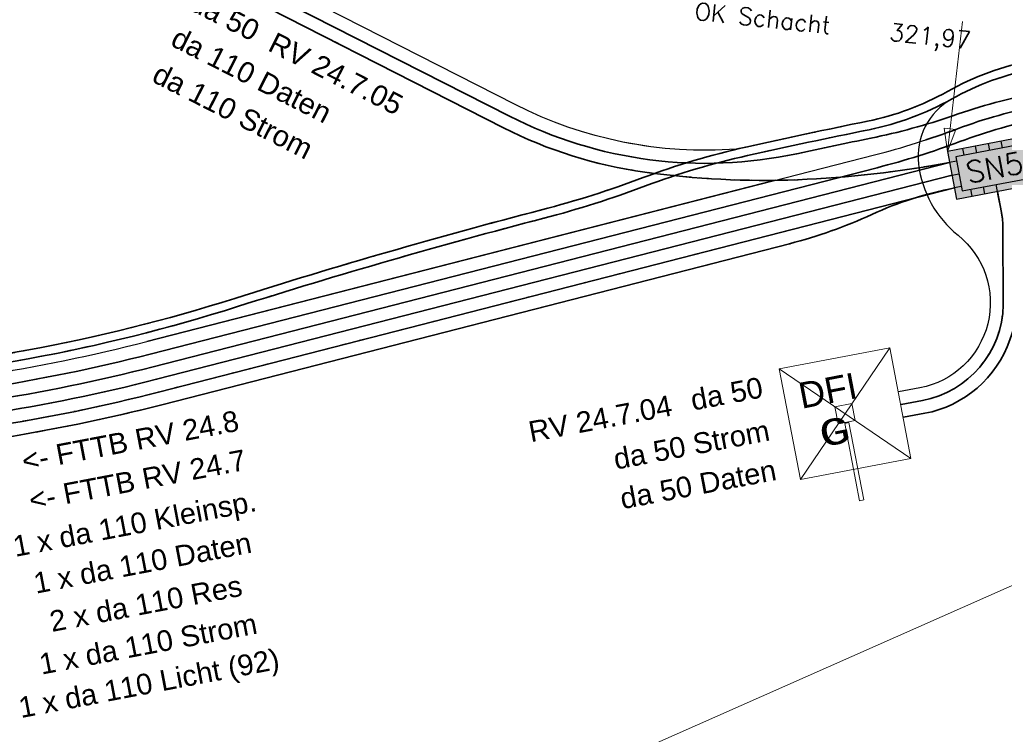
# Model space of a CAD drawing. Header units: metres. Extents: x -502 to 161, y -108 to 174.
# Tile 517 of 656: x -165 to -154, y 5 to 13. Entities that reach past the tile are written whole.
import ezdxf

# ---------------------------------------------------------------- set-up
doc = ezdxf.new("R2010")
doc.units = ezdxf.units.M
doc.header["$LTSCALE"] = 0.1
doc.linetypes.add('2-1', pattern=[0.17, 0.06, -0.025, 0.06, -0.025])
doc.linetypes.add('237', pattern=[93, 75, -18])
for name, color, linetype in [('BRI31-005.05-5p02-Koordinierung Lageplan 4. BA ZOB West 2022-06-15', 7, 'Continuous'), ('BRI31-005.06-5f07-Koordinierung Lageplan 4. BA ZOB Fernbusbahnh', 7, 'Continuous'), ('BRI31-005.07-5f08-Koordinierung Lageplan 4. BA Radstation - Seeterrasse 2023-05-31', 7, 'Continuous'), ('BRI32-005.03-5f06-Koordinierung Schemaplan 4 BA ZOB Teilbereich 2 Ost - Bahnhofsallee 2023-01-21', 7, 'Continuous')]:
    doc.layers.add(name, color=color, linetype=linetype)
doc.styles.add('Arial', font='arial.ttf')
doc.styles.add('Txt', font='txt_____.ttf')

# ---------------------------------------------------------------- blocks, each defined once
blk = doc.blocks.new('DFI-ANZEIGER')
at = {"color": 7, "linetype": 'Continuous', "lineweight": 20, "transparency": 33554687}
for p, q in [((-0.760014, 0.517086), (0.517087, 0.760013)), ((0.517087, 0.760013), (0.760014, -0.517087)), ((-0.517087, -0.760014), (-0.760014, 0.517086)), ((0.760014, -0.517087), (-0.517087, -0.760014))]:
    blk.add_line(p, q, dxfattribs=at)
at = {"color": 250, "linetype": 'Continuous', "lineweight": 9, "true_color": 0x333333, "transparency": 33554687}
for p, q in [((-0.517087, -0.760014), (0.517087, 0.760013)), ((0.760014, -0.517087), (-0.760014, 0.517086))]:
    blk.add_line(p, q, dxfattribs=at)
at = {"color": 251, "linetype": 'Continuous', "lineweight": 9, "true_color": 0x5b5b5b, "transparency": 33554687, "flags": 128}
for points in [[(-0.079552, -0.116926), (-0.116925, 0.079551), (-0.116925, 0.079551), (0.079552, 0.116925), (0.079552, 0.116925), (0.116925, -0.079552), (0.116925, -0.079552), (-0.079552, -0.116926)], [(-0.079552, -0.116926), (-0.116925, 0.079551), (0.079552, 0.116925), (0.116925, -0.079552), (-0.079552, -0.116926)], [(0.166045, -1.006705), (-0.004004, -0.112735), (0.045115, -0.103391), (0.215164, -0.997362), (0.166045, -1.006705)], [(0.000908, -0.1118), (-0.000961, -0.101976), (-0.000961, -0.101976), (0.038334, -0.094502), (0.038334, -0.094502), (0.040203, -0.104326), (0.040203, -0.104326), (0.000908, -0.1118)], [(0.000908, -0.1118), (-0.000961, -0.101976), (0.038334, -0.094502), (0.040203, -0.104326), (0.000908, -0.1118)]]:
    blk.add_lwpolyline(points, dxfattribs=at)
at = {"color": 254, "linetype": 'Continuous', "lineweight": 9, "true_color": 0xd6d6d6, "transparency": 33554687, "flags": 128}
blk.add_lwpolyline([(0.166045, -1.006705), (-0.004004, -0.112735), (-0.004004, -0.112735), (0.045115, -0.103391), (0.045115, -0.103391), (0.215164, -0.997362), (0.215164, -0.997362), (0.166045, -1.006705)], dxfattribs=at)
blk = doc.blocks.new('ALG_00093')
at = {"color": 1, "linetype": 'Continuous', "lineweight": 9, "true_color": 0xff0000, "transparency": 33554687, "flags": 128}
blk.add_lwpolyline([(0, 0), (0.3773, 0.09625), (0.3773, -0.09625), (0, 0)], dxfattribs=at)

msp = doc.modelspace()

# ---------------------------------------------------------------- linework, layer by layer
at = {"layer": 'BRI31-005.05-5p02-Koordinierung Lageplan 4. BA ZOB West 2022-06-15', "color": 1, "linetype": 'Continuous', "lineweight": 18, "true_color": 0xff0000, "transparency": 33554687}
msp.add_line((-154.426, 11.614), (-154.255, 13.113), dxfattribs=at)
at = {"layer": 'BRI31-005.05-5p02-Koordinierung Lageplan 4. BA ZOB West 2022-06-15', "color": 7, "linetype": 'Continuous', "lineweight": 25, "transparency": 33554687}
for p, q in [((-153.792, 11.654), (-153.807, 11.732)), ((-154.234, 11.569), (-154.249, 11.646)), ((-154.087, 11.596), (-154.101, 11.675)), ((-153.939, 11.625), (-153.954, 11.704)), ((-154.323, 11.501), (-154.402, 11.487)), ((-154.374, 11.339), (-154.295, 11.354)), ((-154.267, 11.207), (-154.346, 11.192)), ((-154.141, 11.098), (-154.156, 11.177)), ((-153.994, 11.126), (-154.009, 11.205)), ((-153.85, 11.153), (-153.865, 11.232))]:
    msp.add_line(p, q, dxfattribs=at)
at = {"layer": 'BRI31-005.05-5p02-Koordinierung Lageplan 4. BA ZOB West 2022-06-15', "color": 7, "linetype": 'Continuous', "lineweight": 35, "transparency": 33554687}
msp.add_line((-163.642, 9.273), (-155.24, 11.426), dxfattribs=at)
at = {"layer": 'BRI31-005.05-5p02-Koordinierung Lageplan 4. BA ZOB West 2022-06-15', "color": 1, "linetype": '237', "lineweight": 25, "true_color": 0xff0000, "transparency": 33554687, "flags": 128}
for points in [[(-156.864, 11.64), (-156.864, 11.64, -0.136961), (-159.421, 12.155), (-159.421, 12.155), (-162.963, 13.958)], [(-154.379, 12.219, 0.303109), (-154.761, 11.467, 0.196145), (-154.305, 10.646, -0.64002), (-154.745, 8.884), (-154.991, 8.838)]]:
    msp.add_lwpolyline(points, format="xyb", dxfattribs=at)
at = {"layer": 'BRI31-005.05-5p02-Koordinierung Lageplan 4. BA ZOB West 2022-06-15', "color": 7, "linetype": 'Continuous', "lineweight": 35, "transparency": 33554687, "flags": 128}
for points in [[(-163.031, 13.824), (-159.489, 12.021), (-159.489, 12.021, 0.172345), (-156.169, 11.588), (-156.169, 11.588), (-156.169, 11.588, -0.00311), (-155.312, 11.767), (-155.312, 11.767, 0.034213), (-154.364, 12.027), (-154.364, 12.027, -0.037197), (-153.374, 12.292), (-153.374, 12.292)], [(-154.283, 11.728), (-154.283, 11.728, -0.042775), (-153.318, 11.998), (-153.318, 11.998)], [(-153.117, 11.903), (-153.07, 11.658), (-153.07, 11.658, -0.131721), (-153.109, 11.141), (-153.109, 11.141), (-153.705, 9.437, -0.267878), (-154.69, 8.589), (-154.935, 8.543)], [(-155.24, 11.426, 0.02687), (-154.283, 11.728)], [(-191.532, 2.148), (-188.585, 2.709), (-188.585, 2.709, 0.028765), (-186.388, 3.26), (-186.388, 3.26), (-172.412, 7.631, -0.061733), (-167.499, 8.524), (-167.499, 8.524, 0.048648), (-163.605, 9.127), (-163.605, 9.127), (-154.402, 11.487)], [(-154.374, 11.339), (-163.567, 8.982), (-163.567, 8.982, -0.048656), (-167.491, 8.374), (-167.491, 8.374, 0.061733), (-172.368, 7.488), (-186.343, 3.117), (-186.343, 3.117, -0.028765), (-188.557, 2.562), (-188.557, 2.562), (-191.504, 2.001)], [(-167.508, 8.674, 0.048648), (-163.642, 9.273)]]:
    msp.add_lwpolyline(points, format="xyb", dxfattribs=at)
at = {"layer": 'BRI31-005.05-5p02-Koordinierung Lageplan 4. BA ZOB West 2022-06-15', "color": 3, "linetype": 'Continuous', "lineweight": 35, "true_color": 0x00ff00, "transparency": 33554687, "flags": 128}
for points in [[(-154.402, 11.487), (-154.402, 11.487, -0.03734), (-156.16, 11.287), (-156.16, 11.287, -0.043858), (-157.925, 11.375, -0.083624), (-159.557, 11.887), (-163.099, 13.691)], [(-154.346, 11.192), (-163.529, 8.837), (-163.529, 8.837, -0.048664), (-167.482, 8.224), (-167.482, 8.224), (-167.482, 8.224, 0.061733), (-172.323, 7.344), (-172.323, 7.344), (-186.299, 2.973), (-186.299, 2.973, -0.028765), (-188.529, 2.414), (-188.529, 2.414), (-191.476, 1.853)], [(-154.963, 8.69), (-154.717, 8.737, 0.354264), (-153.782, 9.842), (-153.786, 10.726, 0.045676), (-153.803, 10.908), (-153.85, 11.153)]]:
    msp.add_lwpolyline(points, format="xyb", dxfattribs=at)
at = {"layer": 'BRI31-005.05-5p02-Koordinierung Lageplan 4. BA ZOB West 2022-06-15', "color": 1, "linetype": 'Continuous', "lineweight": 35, "true_color": 0xff0000, "transparency": 33554687, "flags": 128}
for points in [[(-138.917, 12.901, -0.061661), (-143.796, 12.584), (-146.15, 12.721), (-146.634, 12.75), (-146.634, 12.75, -0.059039), (-147.237, 12.857), (-147.237, 12.857, 0.067015), (-147.895, 12.963, 0.040307), (-151.15, 12.787, -0.05915), (-151.763, 12.777, 0.072382), (-152.483, 12.746), (-153.426, 12.567), (-153.426, 12.567, 0.081506), (-154.379, 12.219), (-154.379, 12.219, -0.078503), (-155.331, 11.865, 0.005089), (-156.736, 11.566, 0.034847), (-157.917, 11.215), (-157.917, 11.215, -0.026109), (-159.093, 10.842), (-159.093, 10.842, 0.013087), (-162.633, 9.821, -0.062687), (-167.522, 8.923)], [(-167.527, 9.023, 0.062687), (-162.663, 9.917), (-162.663, 9.917), (-162.663, 9.917, -0.013087), (-159.118, 10.939), (-159.118, 10.939), (-159.118, 10.939, 0.026264), (-157.945, 11.311), (-157.945, 11.311, -0.034645), (-156.758, 11.664, -0.005088), (-155.351, 11.963, 0.07851), (-154.428, 12.306, -0.081506), (-153.444, 12.665)]]:
    msp.add_lwpolyline(points, format="xyb", dxfattribs=at)
at = {"layer": 'BRI31-005.05-5p02-Koordinierung Lageplan 4. BA ZOB West 2022-06-15', "color": 3, "linetype": '237', "lineweight": 35, "true_color": 0x00ff00, "transparency": 33554687, "flags": 128}
for points in [[(-163.679, 9.418), (-155.27, 11.574, 0.026731), (-154.311, 11.875), (-154.311, 11.875, -0.04264), (-153.346, 12.145), (-153.346, 12.145)], [(-190.476, 2.806), (-190.476, 2.806, -0.040219), (-189.558, 2.905), (-189.558, 2.905, 0.040393), (-188.641, 3.004, 0.028765), (-186.478, 3.546), (-172.502, 7.917), (-172.502, 7.917, -0.061733), (-167.516, 8.823), (-167.516, 8.823, 0.048648), (-163.679, 9.418)]]:
    msp.add_lwpolyline(points, format="xyb", dxfattribs=at)
at = {"layer": 'BRI31-005.05-5p02-Koordinierung Lageplan 4. BA ZOB West 2022-06-15', "color": 7, "linetype": 'Continuous', "lineweight": 25, "transparency": 33554687, "flags": 128}
for points in [[(-154.426, 11.614), (-154.322, 11.064), (-153.378, 11.243), (-153.483, 11.793), (-154.426, 11.614)], [(-154.332, 11.551), (-154.258, 11.158), (-153.472, 11.307), (-153.546, 11.7), (-154.332, 11.551)]]:
    msp.add_lwpolyline(points, dxfattribs=at)
at = {"layer": 'BRI31-005.05-5p02-Koordinierung Lageplan 4. BA ZOB West 2022-06-15', "color": 190, "linetype": 'Continuous', "lineweight": 35, "true_color": 0x7f00ff, "transparency": 33554687, "flags": 128}
msp.add_lwpolyline([(-173.447, 5.509), (-173.293, 5.707, 0.144178), (-173.055, 6.311, -0.302233), (-172.362, 7.175), (-172.362, 7.175, -0.062843), (-167.474, 8.075), (-167.474, 8.075, 0.048664), (-163.492, 8.692), (-156.252, 10.548), (-156.252, 10.548, 0.045291), (-155.302, 10.886), (-155.302, 10.886), (-155.302, 10.886, -0.061247), (-154.346, 11.192), (-154.346, 11.192)], format="xyb", dxfattribs=at)
at = {"layer": 'BRI31-005.06-5f07-Koordinierung Lageplan 4. BA ZOB Fernbusbahnh', "color": 1, "linetype": 'Continuous', "lineweight": 30, "true_color": 0xff0000, "transparency": 33554687, "flags": 128}
for points in [[(-138.917, 12.901, -0.061661), (-143.796, 12.584), (-146.15, 12.721), (-146.634, 12.75), (-146.634, 12.75, -0.059039), (-147.237, 12.857), (-147.237, 12.857, 0.067015), (-147.895, 12.963, 0.040307), (-151.15, 12.787, -0.05915), (-151.763, 12.777, 0.072382), (-152.483, 12.746), (-153.426, 12.567), (-153.426, 12.567, 0.081506), (-154.379, 12.219), (-154.379, 12.219, -0.078503), (-155.331, 11.865, 0.005089), (-156.736, 11.566, 0.034847), (-157.917, 11.215), (-157.917, 11.215, -0.026109), (-159.093, 10.842), (-159.093, 10.842, 0.013087), (-162.633, 9.821, -0.062687), (-167.522, 8.923)], [(-167.527, 9.023, 0.062687), (-162.663, 9.917), (-162.663, 9.917), (-162.663, 9.917, -0.013087), (-159.118, 10.939), (-159.118, 10.939), (-159.118, 10.939, 0.026264), (-157.945, 11.311), (-157.945, 11.311, -0.034645), (-156.758, 11.664, -0.005088), (-155.351, 11.963, 0.07851), (-154.428, 12.306, -0.081506), (-153.444, 12.665)]]:
    msp.add_lwpolyline(points, format="xyb", dxfattribs=at)
at = {"layer": 'BRI31-005.06-5f07-Koordinierung Lageplan 4. BA ZOB Fernbusbahnh', "color": 7, "linetype": 'Continuous', "lineweight": 30, "transparency": 33554687, "flags": 128}
for points in [[(-191.532, 2.148), (-188.585, 2.709), (-188.585, 2.709, 0.028765), (-186.388, 3.26), (-186.388, 3.26), (-172.412, 7.631, -0.061733), (-167.499, 8.524), (-167.499, 8.524, 0.048648), (-163.605, 9.127), (-163.605, 9.127), (-154.402, 11.487)], [(-154.374, 11.339), (-163.567, 8.982), (-163.567, 8.982, -0.048656), (-167.491, 8.374), (-167.491, 8.374, 0.061733), (-172.368, 7.488), (-186.343, 3.117), (-186.343, 3.117, -0.028765), (-188.557, 2.562), (-188.557, 2.562), (-191.504, 2.001)]]:
    msp.add_lwpolyline(points, format="xyb", dxfattribs=at)
at = {"layer": 'BRI31-005.06-5f07-Koordinierung Lageplan 4. BA ZOB Fernbusbahnh', "color": 3, "linetype": 'Continuous', "lineweight": 30, "true_color": 0x00ff00, "transparency": 33554687, "flags": 128}
msp.add_lwpolyline([(-154.346, 11.192), (-163.529, 8.837), (-163.529, 8.837, -0.048664), (-167.482, 8.224), (-167.482, 8.224), (-167.482, 8.224, 0.061733), (-172.323, 7.344), (-172.323, 7.344), (-186.299, 2.973), (-186.299, 2.973, -0.028765), (-188.529, 2.414), (-188.529, 2.414), (-191.476, 1.853)], format="xyb", dxfattribs=at)
at = {"layer": 'BRI31-005.06-5f07-Koordinierung Lageplan 4. BA ZOB Fernbusbahnh', "color": 3, "linetype": '237', "lineweight": 30, "true_color": 0x00ff00, "transparency": 33554687, "flags": 128}
msp.add_lwpolyline([(-190.476, 2.806), (-190.476, 2.806, -0.040219), (-189.558, 2.905), (-189.558, 2.905, 0.040393), (-188.641, 3.004, 0.028765), (-186.478, 3.546), (-172.502, 7.917), (-172.502, 7.917, -0.061733), (-167.516, 8.823), (-167.516, 8.823, 0.048648), (-163.679, 9.418)], format="xyb", dxfattribs=at)
at = {"layer": 'BRI31-005.06-5f07-Koordinierung Lageplan 4. BA ZOB Fernbusbahnh', "color": 7, "linetype": 'Continuous', "lineweight": 13, "transparency": 33554687}
msp.add_polyline3d([(-96.927, 36.535, 321.741), (-127.658, 19.267, 321.092), (-131.578, 16.809, 321.085), (-145.231, 10.337, 321.23), (-159.133, 4.186, 321.202), (-170.686, -0.622, 321.253), (-175.344, -2.462, 321.254), (-188.171, -7.386, 321.247), (-196.847, -10.555, 321.347), (-209.185, -14.902, 321.401), (-222.875, -19.518, 321.402), (-237.241, -24.247, 321.376)], dxfattribs=at)
at = {"layer": 'BRI31-005.07-5f08-Koordinierung Lageplan 4. BA Radstation - Seeterrasse 2023-05-31', "color": 1, "linetype": 'Continuous', "lineweight": 13, "true_color": 0xff0000, "transparency": 33554687}
msp.add_line((-154.426, 11.614), (-154.255, 13.113), dxfattribs=at)
msp.add_line((-154.426, 11.614), (-154.255, 13.113), dxfattribs=at)
at = {"layer": 'BRI31-005.07-5f08-Koordinierung Lageplan 4. BA Radstation - Seeterrasse 2023-05-31', "color": 7, "linetype": 'Continuous', "lineweight": 20, "transparency": 33554687}
for p, q in [((-153.792, 11.654), (-153.807, 11.732)), ((-153.792, 11.654), (-153.807, 11.732)), ((-154.234, 11.569), (-154.249, 11.646)), ((-154.234, 11.569), (-154.249, 11.646)), ((-154.087, 11.596), (-154.101, 11.675)), ((-154.087, 11.596), (-154.101, 11.675)), ((-153.939, 11.625), (-153.954, 11.704)), ((-153.939, 11.625), (-153.954, 11.704)), ((-154.323, 11.501), (-154.402, 11.487)), ((-154.323, 11.501), (-154.402, 11.487)), ((-154.374, 11.339), (-154.295, 11.354)), ((-154.374, 11.339), (-154.295, 11.354)), ((-154.267, 11.207), (-154.346, 11.192)), ((-154.267, 11.207), (-154.346, 11.192)), ((-154.141, 11.098), (-154.156, 11.177)), ((-154.141, 11.098), (-154.156, 11.177)), ((-153.994, 11.126), (-154.009, 11.205)), ((-153.994, 11.126), (-154.009, 11.205)), ((-153.85, 11.153), (-153.865, 11.232)), ((-153.85, 11.153), (-153.865, 11.232))]:
    msp.add_line(p, q, dxfattribs=at)
at = {"layer": 'BRI31-005.07-5f08-Koordinierung Lageplan 4. BA Radstation - Seeterrasse 2023-05-31', "color": 7, "linetype": 'Continuous', "lineweight": 30, "transparency": 33554687}
msp.add_line((-163.642, 9.273), (-155.24, 11.426), dxfattribs=at)
msp.add_line((-163.642, 9.273), (-155.24, 11.426), dxfattribs=at)
at = {"layer": 'BRI31-005.07-5f08-Koordinierung Lageplan 4. BA Radstation - Seeterrasse 2023-05-31', "color": 1, "linetype": '2-1', "lineweight": 30, "true_color": 0xff0000, "transparency": 33554687, "flags": 128}
for points in [[(-75.725, 29.709), (-74.206, 21.487), (-74.206, 21.487, -0.344875), (-75.748, 18.537), (-75.748, 18.537), (-78.679, 17.21), (-78.679, 17.21, -0.131652), (-80.058, 16.983), (-80.058, 16.983), (-83.275, 17.301), (-83.275, 17.301, -0.147643), (-84.717, 17.897), (-84.717, 17.897), (-84.717, 17.897, 0.224175), (-86.623, 18.371), (-86.623, 18.371), (-87.226, 18.251, 0.068364), (-87.869, 18.028, -0.134388), (-89.265, 17.74), (-89.265, 17.74, -0.008614), (-92.106, 17.972), (-92.106, 17.972), (-92.106, 17.972, -0.043249), (-95.558, 18.618), (-95.558, 18.618, 0.115499), (-96.453, 18.654), (-97.627, 18.43), (-97.627, 18.43, 0.238629), (-99.031, 17.346), (-99.031, 17.346), (-99.225, 16.941), (-99.225, 16.941, -0.381904), (-102.546, 15.552), (-102.546, 15.552), (-102.546, 15.552, 0.130963), (-103.83, 15.646), (-103.83, 15.646), (-104.773, 15.467), (-104.773, 15.467, 0.062943), (-105.37, 15.274), (-105.37, 15.274), (-105.37, 15.274, -0.117288), (-106.593, 15.019), (-106.593, 15.019), (-118.081, 15.343), (-118.081, 15.343, -0.126318), (-120.423, 16.015), (-120.423, 16.015), (-121.934, 16.902, 0.050627), (-123.723, 17.722), (-123.723, 17.722, 0.129681), (-125.631, 17.856), (-125.631, 17.856), (-126.574, 17.678), (-126.574, 17.678, 0.119934), (-127.65, 17.189), (-127.65, 17.189, -0.084808), (-128.391, 16.788), (-128.391, 16.788, 0.089269), (-130.16, 15.812), (-130.16, 15.812), (-130.16, 15.812, -0.124247), (-134.687, 13.707), (-134.687, 13.707), (-138.917, 12.901, -0.061661), (-143.796, 12.584), (-146.15, 12.721), (-146.634, 12.75), (-146.634, 12.75, -0.059039), (-147.237, 12.857), (-147.237, 12.857, 0.067015), (-147.895, 12.963, 0.040307), (-151.15, 12.787, -0.05915), (-151.763, 12.777, 0.072382), (-152.483, 12.746), (-153.426, 12.567), (-153.426, 12.567, 0.081506), (-154.379, 12.219), (-154.379, 12.219, -0.078503), (-155.331, 11.865, 0.005089), (-156.736, 11.566, 0.034847), (-157.917, 11.215), (-157.917, 11.215, -0.026109), (-159.093, 10.842), (-159.093, 10.842, 0.013087), (-162.633, 9.821, -0.062687), (-167.522, 8.923), (-167.522, 8.923, 0.061733), (-172.532, 8.013), (-172.532, 8.013), (-186.507, 3.642), (-186.507, 3.642, -0.025709), (-188.428, 3.148), (-188.428, 3.148, -0.09618), (-189.419, 3.139), (-189.419, 3.139, -0.010312), (-189.524, 3.161), (-189.524, 3.161, 0.103331), (-190.547, 3.18), (-191.49, 3.001), (-193.679, 2.529), (-195.271, -0.991), (-200.252, -1.94, -0.015188), (-202.691, -2.328, 0.015187), (-205.13, -2.716), (-211.999, -4.025, -0.085512), (-213.134, -4.045), (-213.134, -4.045, 0.085516), (-214.269, -4.065), (-214.269, -4.065), (-217.108, -4.606), (-217.108, -4.606, -0.044757), (-218.107, -4.705), (-218.107, -4.705), (-218.107, -4.705, 0.044534), (-219.106, -4.803), (-219.106, -4.803), (-220.049, -4.982, 0.045192), (-221.015, -5.258, -0.044969), (-221.98, -5.533), (-229.374, -6.942, 0.0409), (-229.768, -7.051), (-229.768, -7.051, 0.046197), (-230.184, -7.249), (-230.184, -7.249), (-230.184, -7.249, -0.087262), (-230.994, -7.556), (-230.994, -7.556), (-236.482, -8.602, 0.028787), (-237.364, -8.823, -0.050637), (-238.251, -9.005, 0.146392), (-254.518, -15.724), (-259.477, -19.754), (-259.477, -19.754, -0.025186), (-263.942, -23.023), (-263.942, -23.023, 0.107373), (-265.018, -24.121), (-265.018, -24.121, -0.031495), (-265.935, -25.394), (-265.935, -25.394), (-265.935, -25.394, 0.319337), (-266.135, -28.285), (-266.135, -28.285), (-261.348, -36.11, 0.028211), (-259.411, -38.907, -0.124654), (-258.918, -40.031), (-258.918, -40.031, 0.143394), (-258.306, -41.295), (-258.306, -41.295), (-257.661, -42.007, 0.04347), (-257.343, -42.302), (-256.513, -42.949), (-256.513, -42.949, 0.287939), (-253.868, -43.216), (-253.868, -43.216), (-253.492, -43.03), (-246.059, -39.112), (-246.059, -39.112, -0.348158), (-243.007, -39.683), (-243.007, -39.683, 0.179632), (-241.479, -40.517), (-236.836, -41.191), (-236.836, -41.191, -0.100747), (-235.544, -41.655), (-235.544, -41.655, -0.022227), (-235.353, -41.769), (-235.353, -41.769, -0.062068), (-234.884, -42.172), (-234.884, -42.172), (-234.366, -42.74), (-234.366, -42.74, 0.107257), (-233.633, -43.262), (-233.633, -43.262, -0.058325), (-232.839, -43.718), (-232.839, -43.718, 0.577348), (-240.543, -47.042), (-240.543, -47.042, 0.577348), (-233.813, -52.051, 0.577348), (-232.839, -43.719, 0.306983), (-230.877, -43.802), (-222.436, -38.587, -0.271246), (-221.577, -38.566), (-220.659, -39.075, -0.254278), (-220.538, -39.264, 0.168188), (-220.444, -39.486), (-219.707, -40.3), (-219.707, -40.3, 0.133374), (-219.404, -40.495), (-219.404, -40.495), (-219.404, -40.495, -0.05315), (-219.063, -40.643), (-219.063, -40.643), (-212.083, -44.615, -0.173983), (-211.496, -45.299), (-211.496, -45.299, 0.093569), (-210.919, -46.237), (-210.919, -46.237)], [(-75.725, 29.709), (-74.206, 21.487), (-74.206, 21.487, -0.344875), (-75.748, 18.537), (-75.748, 18.537), (-78.679, 17.21), (-78.679, 17.21, -0.131652), (-80.058, 16.983), (-80.058, 16.983), (-83.275, 17.301), (-83.275, 17.301, -0.147643), (-84.717, 17.897), (-84.717, 17.897), (-84.717, 17.897, 0.224175), (-86.623, 18.371), (-86.623, 18.371), (-87.226, 18.251, 0.068364), (-87.869, 18.028, -0.134388), (-89.265, 17.74), (-89.265, 17.74, -0.008614), (-92.106, 17.972), (-92.106, 17.972), (-92.106, 17.972, -0.043249), (-95.558, 18.618), (-95.558, 18.618, 0.115499), (-96.453, 18.654), (-97.627, 18.43), (-97.627, 18.43, 0.238629), (-99.031, 17.346), (-99.031, 17.346), (-99.225, 16.941), (-99.225, 16.941, -0.381904), (-102.546, 15.552), (-102.546, 15.552), (-102.546, 15.552, 0.130963), (-103.83, 15.646), (-103.83, 15.646), (-104.773, 15.467), (-104.773, 15.467, 0.062943), (-105.37, 15.274), (-105.37, 15.274), (-105.37, 15.274, -0.117288), (-106.593, 15.019), (-106.593, 15.019), (-118.081, 15.343), (-118.081, 15.343, -0.126318), (-120.423, 16.015), (-120.423, 16.015), (-121.934, 16.902, 0.050627), (-123.723, 17.722), (-123.723, 17.722, 0.129681), (-125.631, 17.856), (-125.631, 17.856), (-126.574, 17.678), (-126.574, 17.678, 0.119934), (-127.65, 17.189), (-127.65, 17.189, -0.084808), (-128.391, 16.788), (-128.391, 16.788, 0.089269), (-130.16, 15.812), (-130.16, 15.812), (-130.16, 15.812, -0.124247), (-134.687, 13.707), (-134.687, 13.707), (-138.917, 12.901, -0.061661), (-143.796, 12.584), (-146.15, 12.721), (-146.634, 12.75), (-146.634, 12.75, -0.059039), (-147.237, 12.857), (-147.237, 12.857, 0.067015), (-147.895, 12.963, 0.040307), (-151.15, 12.787, -0.05915), (-151.763, 12.777, 0.072382), (-152.483, 12.746), (-153.426, 12.567), (-153.426, 12.567, 0.081506), (-154.379, 12.219), (-154.379, 12.219, -0.078503), (-155.331, 11.865, 0.005089), (-156.736, 11.566, 0.034847), (-157.917, 11.215), (-157.917, 11.215, -0.026109), (-159.093, 10.842), (-159.093, 10.842, 0.013087), (-162.633, 9.821, -0.062687), (-167.522, 8.923), (-167.522, 8.923, 0.061733), (-172.532, 8.013), (-172.532, 8.013), (-186.507, 3.642), (-186.507, 3.642, -0.025709), (-188.428, 3.148), (-188.428, 3.148, -0.09618), (-189.419, 3.139), (-189.419, 3.139, -0.010312), (-189.524, 3.161), (-189.524, 3.161, 0.103331), (-190.547, 3.18), (-191.49, 3.001), (-193.679, 2.529), (-195.271, -0.991), (-200.252, -1.94, -0.015188), (-202.691, -2.328, 0.015187), (-205.13, -2.716), (-211.999, -4.025, -0.085512), (-213.134, -4.045), (-213.134, -4.045, 0.085516), (-214.269, -4.065), (-214.269, -4.065), (-217.108, -4.606), (-217.108, -4.606, -0.044757), (-218.107, -4.705), (-218.107, -4.705), (-218.107, -4.705, 0.044534), (-219.106, -4.803), (-219.106, -4.803), (-220.049, -4.982, 0.045192), (-221.015, -5.258, -0.044969), (-221.98, -5.533), (-229.374, -6.942, 0.0409), (-229.768, -7.051), (-229.768, -7.051, 0.046197), (-230.184, -7.249), (-230.184, -7.249), (-230.184, -7.249, -0.087262), (-230.994, -7.556), (-230.994, -7.556), (-236.482, -8.602, 0.028787), (-237.364, -8.823, -0.050637), (-238.251, -9.005, 0.146392), (-254.518, -15.724), (-259.477, -19.754), (-259.477, -19.754, -0.025186), (-263.942, -23.023), (-263.942, -23.023, 0.107373), (-265.018, -24.121), (-265.018, -24.121, -0.031495), (-265.935, -25.394), (-265.935, -25.394), (-265.935, -25.394, 0.319337), (-266.135, -28.285), (-266.135, -28.285), (-261.348, -36.11, 0.028211), (-259.411, -38.907, -0.124654), (-258.918, -40.031), (-258.918, -40.031, 0.143394), (-258.306, -41.295), (-258.306, -41.295), (-257.661, -42.007, 0.04347), (-257.343, -42.302), (-256.513, -42.949), (-256.513, -42.949, 0.287939), (-253.868, -43.216), (-253.868, -43.216), (-253.492, -43.03), (-246.059, -39.112), (-246.059, -39.112, -0.348158), (-243.007, -39.683), (-243.007, -39.683, 0.179632), (-241.479, -40.517), (-236.836, -41.191), (-236.836, -41.191, -0.100747), (-235.544, -41.655), (-235.544, -41.655, -0.022227), (-235.353, -41.769), (-235.353, -41.769, -0.062068), (-234.884, -42.172), (-234.884, -42.172), (-234.366, -42.74), (-234.366, -42.74, 0.107257), (-233.633, -43.262), (-233.633, -43.262, -0.058325), (-232.839, -43.718), (-232.839, -43.718, 0.577348), (-240.543, -47.042), (-240.543, -47.042, 0.577348), (-233.813, -52.051, 0.577348), (-232.839, -43.719, 0.306983), (-230.877, -43.802), (-222.436, -38.587, -0.271246), (-221.577, -38.566), (-220.659, -39.075, -0.254278), (-220.538, -39.264, 0.168188), (-220.444, -39.486), (-219.707, -40.3), (-219.707, -40.3, 0.133374), (-219.404, -40.495), (-219.404, -40.495), (-219.404, -40.495, -0.05315), (-219.063, -40.643), (-219.063, -40.643), (-212.083, -44.615, -0.173983), (-211.496, -45.299), (-211.496, -45.299, 0.093569), (-210.919, -46.237), (-210.919, -46.237)], [(-238.261, -8.905), (-238.261, -8.905, 0.050833), (-237.378, -8.724), (-237.378, -8.724, -0.028977), (-236.501, -8.503), (-231.012, -7.458, 0.087262), (-230.235, -7.163), (-230.235, -7.163, -0.087262), (-229.393, -6.844), (-229.393, -6.844), (-221.999, -5.435), (-221.999, -5.435, 0.044969), (-221.033, -5.159), (-221.033, -5.159), (-221.033, -5.159, -0.045192), (-220.068, -4.884), (-220.068, -4.884), (-219.124, -4.705), (-219.124, -4.705, -0.044535), (-218.125, -4.607), (-218.125, -4.607, 0.044758), (-217.126, -4.508), (-214.288, -3.967, -0.085515), (-213.153, -3.947), (-213.153, -3.947, 0.025652), (-212.812, -3.982), (-212.812, -3.982, 0.059729), (-212.018, -3.927), (-205.149, -2.618), (-205.149, -2.618, -0.015187), (-202.71, -2.23), (-202.71, -2.23, 0.015188), (-200.271, -1.841), (-195.341, -0.902), (-193.749, 2.616), (-191.509, 3.099), (-190.565, 3.278, -0.103331), (-189.502, 3.258), (-189.502, 3.258, 0.106598), (-188.448, 3.246), (-188.448, 3.246, 0.025709), (-186.537, 3.737), (-172.562, 8.108, -0.061733), (-167.527, 9.023), (-167.527, 9.023, 0.062687), (-162.663, 9.917), (-162.663, 9.917), (-162.663, 9.917, -0.013087), (-159.118, 10.939), (-159.118, 10.939), (-159.118, 10.939, 0.026264), (-157.945, 11.311), (-157.945, 11.311, -0.034645), (-156.758, 11.664, -0.005088), (-155.351, 11.963, 0.07851), (-154.428, 12.306, -0.081506), (-153.444, 12.665), (-152.501, 12.844), (-152.501, 12.844, -0.072382), (-151.753, 12.876), (-151.753, 12.876), (-151.753, 12.876, 0.05915), (-151.164, 12.886), (-151.164, 12.886, -0.040307), (-147.893, 13.063), (-147.893, 13.063, -0.067015), (-147.208, 12.953), (-147.208, 12.953, 0.059039), (-146.629, 12.849), (-143.79, 12.684, 0.061661), (-138.936, 13), (-134.705, 13.805), (-134.705, 13.805, 0.124247), (-130.223, 15.889), (-130.223, 15.889, -0.089269), (-128.423, 16.883, 0.084808), (-127.712, 17.268), (-127.712, 17.268, -0.119934), (-126.592, 17.776), (-126.592, 17.776), (-125.649, 17.955), (-125.649, 17.955, -0.129681), (-123.69, 17.816), (-123.69, 17.816), (-123.69, 17.816, -0.050281), (-121.895, 16.995), (-121.895, 16.995), (-120.372, 16.102), (-120.372, 16.102, 0.126318), (-118.078, 15.443), (-118.078, 15.443), (-106.59, 15.119, 0.117146), (-105.413, 15.364), (-105.413, 15.364, -0.063144), (-104.791, 15.565), (-104.791, 15.565), (-103.849, 15.744), (-103.849, 15.744, -0.130833), (-102.514, 15.647), (-102.514, 15.647, 0.382117), (-99.315, 16.984), (-99.122, 17.389, -0.238675), (-97.645, 18.529), (-96.472, 18.753), (-96.472, 18.753, -0.115395), (-95.532, 18.714), (-95.532, 18.714, 0.04326), (-92.097, 18.071, 0.008614), (-89.259, 17.84), (-89.259, 17.84, 0.134247), (-87.916, 18.116), (-87.916, 18.116, -0.068321), (-87.248, 18.348), (-86.642, 18.469), (-86.642, 18.469, -0.224055), (-84.655, 17.975), (-84.655, 17.975), (-84.655, 17.975, 0.147788), (-83.265, 17.401), (-83.265, 17.401), (-80.048, 17.083, 0.131605), (-78.721, 17.301), (-75.789, 18.628, 0.344914), (-74.305, 21.469), (-75.824, 29.691)], [(-238.261, -8.905), (-238.261, -8.905, 0.050833), (-237.378, -8.724), (-237.378, -8.724, -0.028977), (-236.501, -8.503), (-231.012, -7.458, 0.087262), (-230.235, -7.163), (-230.235, -7.163, -0.087262), (-229.393, -6.844), (-229.393, -6.844), (-221.999, -5.435), (-221.999, -5.435, 0.044969), (-221.033, -5.159), (-221.033, -5.159), (-221.033, -5.159, -0.045192), (-220.068, -4.884), (-220.068, -4.884), (-219.124, -4.705), (-219.124, -4.705, -0.044535), (-218.125, -4.607), (-218.125, -4.607, 0.044758), (-217.126, -4.508), (-214.288, -3.967, -0.085515), (-213.153, -3.947), (-213.153, -3.947, 0.025652), (-212.812, -3.982), (-212.812, -3.982, 0.059729), (-212.018, -3.927), (-205.149, -2.618), (-205.149, -2.618, -0.015187), (-202.71, -2.23), (-202.71, -2.23, 0.015188), (-200.271, -1.841), (-195.341, -0.902), (-193.749, 2.616), (-191.509, 3.099), (-190.565, 3.278, -0.103331), (-189.502, 3.258), (-189.502, 3.258, 0.106598), (-188.448, 3.246), (-188.448, 3.246, 0.025709), (-186.537, 3.737), (-172.562, 8.108, -0.061733), (-167.527, 9.023), (-167.527, 9.023, 0.062687), (-162.663, 9.917), (-162.663, 9.917), (-162.663, 9.917, -0.013087), (-159.118, 10.939), (-159.118, 10.939), (-159.118, 10.939, 0.026264), (-157.945, 11.311), (-157.945, 11.311, -0.034645), (-156.758, 11.664, -0.005088), (-155.351, 11.963, 0.07851), (-154.428, 12.306, -0.081506), (-153.444, 12.665), (-152.501, 12.844), (-152.501, 12.844, -0.072382), (-151.753, 12.876), (-151.753, 12.876), (-151.753, 12.876, 0.05915), (-151.164, 12.886), (-151.164, 12.886, -0.040307), (-147.893, 13.063), (-147.893, 13.063, -0.067015), (-147.208, 12.953), (-147.208, 12.953, 0.059039), (-146.629, 12.849), (-143.79, 12.684, 0.061661), (-138.936, 13), (-134.705, 13.805), (-134.705, 13.805, 0.124247), (-130.223, 15.889), (-130.223, 15.889, -0.089269), (-128.423, 16.883, 0.084808), (-127.712, 17.268), (-127.712, 17.268, -0.119934), (-126.592, 17.776), (-126.592, 17.776), (-125.649, 17.955), (-125.649, 17.955, -0.129681), (-123.69, 17.816), (-123.69, 17.816), (-123.69, 17.816, -0.050281), (-121.895, 16.995), (-121.895, 16.995), (-120.372, 16.102), (-120.372, 16.102, 0.126318), (-118.078, 15.443), (-118.078, 15.443), (-106.59, 15.119, 0.117146), (-105.413, 15.364), (-105.413, 15.364, -0.063144), (-104.791, 15.565), (-104.791, 15.565), (-103.849, 15.744), (-103.849, 15.744, -0.130833), (-102.514, 15.647), (-102.514, 15.647, 0.382117), (-99.315, 16.984), (-99.122, 17.389, -0.238675), (-97.645, 18.529), (-96.472, 18.753), (-96.472, 18.753, -0.115395), (-95.532, 18.714), (-95.532, 18.714, 0.04326), (-92.097, 18.071, 0.008614), (-89.259, 17.84), (-89.259, 17.84, 0.134247), (-87.916, 18.116), (-87.916, 18.116, -0.068321), (-87.248, 18.348), (-86.642, 18.469), (-86.642, 18.469, -0.224055), (-84.655, 17.975), (-84.655, 17.975), (-84.655, 17.975, 0.147788), (-83.265, 17.401), (-83.265, 17.401), (-80.048, 17.083, 0.131605), (-78.721, 17.301), (-75.789, 18.628, 0.344914), (-74.305, 21.469), (-75.824, 29.691)]]:
    msp.add_lwpolyline(points, format="xyb", dxfattribs=at)
at = {"layer": 'BRI31-005.07-5f08-Koordinierung Lageplan 4. BA Radstation - Seeterrasse 2023-05-31', "color": 1, "linetype": 'Continuous', "lineweight": 20, "true_color": 0xff0000, "transparency": 33554687, "flags": 128}
for points in [[(-156.864, 11.64), (-156.864, 11.64, -0.136961), (-159.421, 12.155), (-159.421, 12.155), (-162.963, 13.958)], [(-156.864, 11.64), (-156.864, 11.64, -0.136961), (-159.421, 12.155), (-159.421, 12.155), (-162.963, 13.958)], [(-154.379, 12.219, 0.303109), (-154.761, 11.467, 0.196145), (-154.305, 10.646, -0.64002), (-154.745, 8.884), (-154.991, 8.838)], [(-154.379, 12.219, 0.303109), (-154.761, 11.467, 0.196145), (-154.305, 10.646, -0.64002), (-154.745, 8.884), (-154.991, 8.838)]]:
    msp.add_lwpolyline(points, format="xyb", dxfattribs=at)
at = {"layer": 'BRI31-005.07-5f08-Koordinierung Lageplan 4. BA Radstation - Seeterrasse 2023-05-31', "color": 7, "linetype": 'Continuous', "lineweight": 30, "transparency": 33554687, "flags": 128}
for points in [[(-163.031, 13.824), (-159.489, 12.021), (-159.489, 12.021, 0.172345), (-156.169, 11.588), (-156.169, 11.588), (-156.169, 11.588, -0.00311), (-155.312, 11.767), (-155.312, 11.767, 0.034213), (-154.364, 12.027), (-154.364, 12.027, -0.037197), (-153.374, 12.292), (-153.374, 12.292)], [(-163.031, 13.824), (-159.489, 12.021), (-159.489, 12.021, 0.172345), (-156.169, 11.588), (-156.169, 11.588), (-156.169, 11.588, -0.00311), (-155.312, 11.767), (-155.312, 11.767, 0.034213), (-154.364, 12.027), (-154.364, 12.027, -0.037197), (-153.374, 12.292), (-153.374, 12.292)], [(-154.283, 11.728), (-154.283, 11.728, -0.042775), (-153.318, 11.998), (-153.318, 11.998)], [(-154.283, 11.728), (-154.283, 11.728, -0.042775), (-153.318, 11.998), (-153.318, 11.998)], [(-153.117, 11.903), (-153.07, 11.658), (-153.07, 11.658, -0.131721), (-153.109, 11.141), (-153.109, 11.141), (-153.705, 9.437, -0.267878), (-154.69, 8.589), (-154.935, 8.543)], [(-153.117, 11.903), (-153.07, 11.658), (-153.07, 11.658, -0.131721), (-153.109, 11.141), (-153.109, 11.141), (-153.705, 9.437, -0.267878), (-154.69, 8.589), (-154.935, 8.543)], [(-155.24, 11.426, 0.02687), (-154.283, 11.728)], [(-155.24, 11.426, 0.02687), (-154.283, 11.728)], [(-191.532, 2.148), (-188.585, 2.709), (-188.585, 2.709, 0.028765), (-186.388, 3.26), (-186.388, 3.26), (-172.412, 7.631, -0.061733), (-167.499, 8.524), (-167.499, 8.524, 0.048648), (-163.605, 9.127), (-163.605, 9.127), (-154.402, 11.487)], [(-191.532, 2.148), (-188.585, 2.709), (-188.585, 2.709, 0.028765), (-186.388, 3.26), (-186.388, 3.26), (-172.412, 7.631, -0.061733), (-167.499, 8.524), (-167.499, 8.524, 0.048648), (-163.605, 9.127), (-163.605, 9.127), (-154.402, 11.487)], [(-154.374, 11.339), (-163.567, 8.982), (-163.567, 8.982, -0.048656), (-167.491, 8.374), (-167.491, 8.374, 0.061733), (-172.368, 7.488), (-186.343, 3.117), (-186.343, 3.117, -0.028765), (-188.557, 2.562), (-188.557, 2.562), (-191.504, 2.001)], [(-154.374, 11.339), (-163.567, 8.982), (-163.567, 8.982, -0.048656), (-167.491, 8.374), (-167.491, 8.374, 0.061733), (-172.368, 7.488), (-186.343, 3.117), (-186.343, 3.117, -0.028765), (-188.557, 2.562), (-188.557, 2.562), (-191.504, 2.001)], [(-167.508, 8.674, 0.048648), (-163.642, 9.273)], [(-167.508, 8.674, 0.048648), (-163.642, 9.273)]]:
    msp.add_lwpolyline(points, format="xyb", dxfattribs=at)
at = {"layer": 'BRI31-005.07-5f08-Koordinierung Lageplan 4. BA Radstation - Seeterrasse 2023-05-31', "color": 3, "linetype": '2-1', "lineweight": 30, "true_color": 0x00ff00, "transparency": 33554687, "flags": 128}
for points in [[(-154.402, 11.487), (-154.402, 11.487, -0.03734), (-156.16, 11.287), (-156.16, 11.287, -0.043858), (-157.925, 11.375, -0.083624), (-159.557, 11.887), (-163.099, 13.691)], [(-154.402, 11.487), (-154.402, 11.487, -0.03734), (-156.16, 11.287), (-156.16, 11.287, -0.043858), (-157.925, 11.375, -0.083624), (-159.557, 11.887), (-163.099, 13.691)], [(-154.346, 11.192), (-163.529, 8.837), (-163.529, 8.837, -0.048664), (-167.482, 8.224), (-167.482, 8.224), (-167.482, 8.224, 0.061733), (-172.323, 7.344), (-172.323, 7.344), (-186.299, 2.973), (-186.299, 2.973, -0.028765), (-188.529, 2.414), (-188.529, 2.414), (-191.476, 1.853)], [(-154.346, 11.192), (-163.529, 8.837), (-163.529, 8.837, -0.048664), (-167.482, 8.224), (-167.482, 8.224), (-167.482, 8.224, 0.061733), (-172.323, 7.344), (-172.323, 7.344), (-186.299, 2.973), (-186.299, 2.973, -0.028765), (-188.529, 2.414), (-188.529, 2.414), (-191.476, 1.853)], [(-154.963, 8.69), (-154.717, 8.737, 0.354264), (-153.782, 9.842), (-153.786, 10.726, 0.045676), (-153.803, 10.908), (-153.85, 11.153)], [(-154.963, 8.69), (-154.717, 8.737, 0.354264), (-153.782, 9.842), (-153.786, 10.726, 0.045676), (-153.803, 10.908), (-153.85, 11.153)]]:
    msp.add_lwpolyline(points, format="xyb", dxfattribs=at)
at = {"layer": 'BRI31-005.07-5f08-Koordinierung Lageplan 4. BA Radstation - Seeterrasse 2023-05-31', "color": 3, "linetype": 'Continuous', "lineweight": 30, "true_color": 0x00ff00, "transparency": 33554687, "flags": 128}
for points in [[(-163.679, 9.418), (-155.27, 11.574, 0.026731), (-154.311, 11.875), (-154.311, 11.875, -0.04264), (-153.346, 12.145), (-153.346, 12.145)], [(-163.679, 9.418), (-155.27, 11.574, 0.026731), (-154.311, 11.875), (-154.311, 11.875, -0.04264), (-153.346, 12.145), (-153.346, 12.145)], [(-190.476, 2.806), (-190.476, 2.806, -0.040219), (-189.558, 2.905), (-189.558, 2.905, 0.040393), (-188.641, 3.004, 0.028765), (-186.478, 3.546), (-172.502, 7.917), (-172.502, 7.917, -0.061733), (-167.516, 8.823), (-167.516, 8.823, 0.048648), (-163.679, 9.418)], [(-190.476, 2.806), (-190.476, 2.806, -0.040219), (-189.558, 2.905), (-189.558, 2.905, 0.040393), (-188.641, 3.004, 0.028765), (-186.478, 3.546), (-172.502, 7.917), (-172.502, 7.917, -0.061733), (-167.516, 8.823), (-167.516, 8.823, 0.048648), (-163.679, 9.418)]]:
    msp.add_lwpolyline(points, format="xyb", dxfattribs=at)
at = {"layer": 'BRI31-005.07-5f08-Koordinierung Lageplan 4. BA Radstation - Seeterrasse 2023-05-31', "color": 7, "linetype": 'Continuous', "lineweight": 20, "transparency": 33554687, "flags": 128}
for points in [[(-154.426, 11.614), (-154.322, 11.064), (-153.378, 11.243), (-153.483, 11.793), (-154.426, 11.614)], [(-154.426, 11.614), (-154.322, 11.064), (-153.378, 11.243), (-153.483, 11.793), (-154.426, 11.614)], [(-154.332, 11.551), (-154.258, 11.158), (-153.472, 11.307), (-153.546, 11.7), (-154.332, 11.551)], [(-154.332, 11.551), (-154.258, 11.158), (-153.472, 11.307), (-153.546, 11.7), (-154.332, 11.551)]]:
    msp.add_lwpolyline(points, dxfattribs=at)
at = {"layer": 'BRI31-005.07-5f08-Koordinierung Lageplan 4. BA Radstation - Seeterrasse 2023-05-31', "color": 190, "linetype": '2-1', "lineweight": 30, "true_color": 0x7f00ff, "transparency": 33554687, "flags": 128}
msp.add_lwpolyline([(-173.447, 5.509), (-173.293, 5.707, 0.144178), (-173.055, 6.311, -0.302233), (-172.362, 7.175), (-172.362, 7.175, -0.062843), (-167.474, 8.075), (-167.474, 8.075, 0.048664), (-163.492, 8.692), (-156.252, 10.548), (-156.252, 10.548, 0.045291), (-155.302, 10.886), (-155.302, 10.886), (-155.302, 10.886, -0.061247), (-154.346, 11.192), (-154.346, 11.192)], format="xyb", dxfattribs=at)
msp.add_lwpolyline([(-173.447, 5.509), (-173.293, 5.707, 0.144178), (-173.055, 6.311, -0.302233), (-172.362, 7.175), (-172.362, 7.175, -0.062843), (-167.474, 8.075), (-167.474, 8.075, 0.048664), (-163.492, 8.692), (-156.252, 10.548), (-156.252, 10.548, 0.045291), (-155.302, 10.886), (-155.302, 10.886), (-155.302, 10.886, -0.061247), (-154.346, 11.192), (-154.346, 11.192)], format="xyb", dxfattribs=at)
at = {"layer": 'BRI31-005.07-5f08-Koordinierung Lageplan 4. BA Radstation - Seeterrasse 2023-05-31', "color": 11, "linetype": 'Continuous', "true_color": 0xff7f7f, "transparency": 33554687}
msp.add_solid([(-154.426, 11.614), (-154.322, 11.064), (-153.483, 11.793), (-153.378, 11.243)], dxfattribs=at)
msp.add_solid([(-154.426, 11.614), (-154.322, 11.064), (-153.483, 11.793), (-153.378, 11.243)], dxfattribs=at)
at = {"layer": 'BRI32-005.03-5f06-Koordinierung Schemaplan 4 BA ZOB Teilbereich 2 Ost - Bahnhofsallee 2023-01-21', "color": 1, "linetype": 'Continuous', "lineweight": 30, "true_color": 0xff0000, "transparency": 33554687, "flags": 128}
for points in [[(-138.917, 12.901, -0.061661), (-143.796, 12.584), (-146.15, 12.721), (-146.634, 12.75), (-146.634, 12.75, -0.059039), (-147.237, 12.857), (-147.237, 12.857, 0.067015), (-147.895, 12.963, 0.040307), (-151.15, 12.787, -0.05915), (-151.763, 12.777, 0.072382), (-152.483, 12.746), (-153.426, 12.567), (-153.426, 12.567, 0.081506), (-154.379, 12.219), (-154.379, 12.219, -0.078503), (-155.331, 11.865, 0.005089), (-156.736, 11.566, 0.034847), (-157.917, 11.215), (-157.917, 11.215, -0.026109), (-159.093, 10.842), (-159.093, 10.842, 0.013087), (-162.633, 9.821, -0.062687), (-167.522, 8.923)], [(-167.527, 9.023, 0.062687), (-162.663, 9.917), (-162.663, 9.917), (-162.663, 9.917, -0.013087), (-159.118, 10.939), (-159.118, 10.939), (-159.118, 10.939, 0.026264), (-157.945, 11.311), (-157.945, 11.311, -0.034645), (-156.758, 11.664, -0.005088), (-155.351, 11.963, 0.07851), (-154.428, 12.306, -0.081506), (-153.444, 12.665)]]:
    msp.add_lwpolyline(points, format="xyb", dxfattribs=at)

# ---------------------------------------------------------------- block references
at = {"layer": 'BRI31-005.07-5f08-Koordinierung Lageplan 4. BA Radstation - Seeterrasse 2023-05-31', "color": 7, "transparency": 33554687, "xscale": 0.699999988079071, "yscale": 0.699999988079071, "zscale": 0.699999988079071, "rotation": 83.50215682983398}
msp.add_blockref('ALG_00093', (-154.426, 11.614), dxfattribs=at)
msp.add_blockref('ALG_00093', (-154.426, 11.614), dxfattribs=at)
at = {"layer": 'BRI31-005.07-5f08-Koordinierung Lageplan 4. BA Radstation - Seeterrasse 2023-05-31', "color": 7, "transparency": 33554687}
msp.add_blockref('DFI-ANZEIGER', (-155.61, 8.586), dxfattribs=at)
msp.add_blockref('DFI-ANZEIGER', (-155.61, 8.586), dxfattribs=at)

# ---------------------------------------------------------------- texts
at = {"layer": 'BRI31-005.05-5p02-Koordinierung Lageplan 4. BA ZOB West 2022-06-15', "color": 1, "true_color": 0xff0000, "transparency": 33554687, "attachment_point": 1, "line_spacing_factor": 0.25}
for s, insert, char_height, rotation, style in [('da 50', (-163.098, 13.474), 0.24, 333.0176, 'Arial'), ('OK Schacht     321,97', (-157.335, 13.336), 0.2, 353.8962, 'Txt'), ('RV 24.7.05', (-162.186, 13), 0.24, 333.0176, 'Arial'), ('da 50', (-157.413, 8.856), 0.24, 10.7362, 'Arial'), ('RV 24.7.04', (-159.286, 8.49), 0.24, 10.7362, 'Arial'), ('<- FTTB RV 24.8', (-165.142, 8.151), 0.24, 10.777, 'Arial'), ('<- FTTB RV 24.7', (-165.06, 7.699), 0.24, 10.777, 'Arial')]:
    msp.add_mtext(s, dxfattribs=dict(at, insert=insert, char_height=char_height, rotation=rotation, style=style))
at = {"layer": 'BRI31-005.05-5p02-Koordinierung Lageplan 4. BA ZOB West 2022-06-15', "color": 7, "transparency": 33554687, "attachment_point": 1, "line_spacing_factor": 0.25}
for s, insert, char_height, rotation, style in [('da 110 Daten', (-163.311, 13.058), 0.24, 333.0176, 'Arial'), ('da 110 Strom', (-163.527, 12.642), 0.24, 333.0176, 'Arial'), ('SN5', (-154.232, 11.489), 0.25, 10.7362, 'Txt'), ('DFI', (-156.17, 8.935), 0.3, 10.904, 'Arial'), ('G', (-155.924, 8.494), 0.3, 10.904, 'Arial'), ('da 50 Strom', (-158.304, 8.174), 0.24, 10.7362, 'Arial'), ('da 50 Daten', (-158.228, 7.717), 0.24, 10.7362, 'Arial'), ('1 x da 110 Kleinsp.', (-165.244, 7.166), 0.24, 10.777, 'Arial'), ('1 x da 110 Daten', (-165.006, 6.741), 0.24, 10.777, 'Arial'), ('2 x da 110 Res', (-164.821, 6.299), 0.24, 10.777, 'Arial'), ('1 x da 110 Strom', (-164.941, 5.806), 0.24, 10.777, 'Arial')]:
    msp.add_mtext(s, dxfattribs=dict(at, insert=insert, char_height=char_height, rotation=rotation, style=style))
at = {"layer": 'BRI31-005.05-5p02-Koordinierung Lageplan 4. BA ZOB West 2022-06-15', "color": 190, "true_color": 0x7f00ff, "transparency": 33554687, "insert": (-165.179, 5.304), "char_height": 0.24, "attachment_point": 1, "rotation": 10.777, "line_spacing_factor": 0.25, "style": 'Arial'}
msp.add_mtext('1 x da 110 Licht (92)', dxfattribs=at)
at = {"layer": 'BRI31-005.07-5f08-Koordinierung Lageplan 4. BA Radstation - Seeterrasse 2023-05-31', "color": 1, "true_color": 0xff0000, "transparency": 33554687, "attachment_point": 1, "line_spacing_factor": 0.25}
for s, insert, char_height, rotation, style in [('da 50', (-163.098, 13.474), 0.24, 333.0176, 'Arial'), ('da 50', (-163.098, 13.474), 0.24, 333.0176, 'Arial'), ('OK Schacht     321,97', (-157.335, 13.336), 0.2, 353.8962, 'Txt'), ('OK Schacht     321,97', (-157.335, 13.336), 0.2, 353.8962, 'Txt'), ('RV 24.7.05', (-162.186, 13), 0.24, 333.0176, 'Arial'), ('RV 24.7.05', (-162.186, 13), 0.24, 333.0176, 'Arial'), ('da 50', (-157.413, 8.856), 0.24, 10.7362, 'Arial'), ('da 50', (-157.413, 8.856), 0.24, 10.7362, 'Arial'), ('RV 24.7.04', (-159.286, 8.49), 0.24, 10.7362, 'Arial'), ('RV 24.7.04', (-159.286, 8.49), 0.24, 10.7362, 'Arial'), ('<- FTTB RV 24.8', (-165.142, 8.151), 0.24, 10.777, 'Arial'), ('<- FTTB RV 24.8', (-165.142, 8.151), 0.24, 10.777, 'Arial'), ('<- FTTB RV 24.7', (-165.06, 7.699), 0.24, 10.777, 'Arial'), ('<- FTTB RV 24.7', (-165.06, 7.699), 0.24, 10.777, 'Arial')]:
    msp.add_mtext(s, dxfattribs=dict(at, insert=insert, char_height=char_height, rotation=rotation, style=style))
at = {"layer": 'BRI31-005.07-5f08-Koordinierung Lageplan 4. BA Radstation - Seeterrasse 2023-05-31', "color": 7, "transparency": 33554687, "attachment_point": 1, "line_spacing_factor": 0.25}
for s, insert, char_height, rotation, style in [('da 110 Daten', (-163.311, 13.058), 0.24, 333.0176, 'Arial'), ('da 110 Daten', (-163.311, 13.058), 0.24, 333.0176, 'Arial'), ('da 110 Strom', (-163.527, 12.642), 0.24, 333.0176, 'Arial'), ('da 110 Strom', (-163.527, 12.642), 0.24, 333.0176, 'Arial'), ('SN5', (-154.232, 11.489), 0.25, 10.7362, 'Txt'), ('SN5', (-154.232, 11.489), 0.25, 10.7362, 'Txt'), ('DFI', (-156.17, 8.935), 0.3, 10.904, 'Arial'), ('DFI', (-156.17, 8.935), 0.3, 10.904, 'Arial'), ('G', (-155.907, 8.497), 0.3, 10.904, 'Arial'), ('G', (-155.907, 8.497), 0.3, 10.904, 'Arial'), ('da 50 Strom', (-158.304, 8.174), 0.24, 10.7362, 'Arial'), ('da 50 Strom', (-158.304, 8.174), 0.24, 10.7362, 'Arial'), ('1 x da 110 Kleinsp.', (-165.244, 7.166), 0.24, 10.777, 'Arial'), ('1 x da 110 Kleinsp.', (-165.244, 7.166), 0.24, 10.777, 'Arial'), ('1 x da 110 Daten', (-165.006, 6.741), 0.24, 10.777, 'Arial'), ('1 x da 110 Daten', (-165.006, 6.741), 0.24, 10.777, 'Arial')]:
    msp.add_mtext(s, dxfattribs=dict(at, insert=insert, char_height=char_height, rotation=rotation, style=style))

doc.saveas('drawing.dxf')
